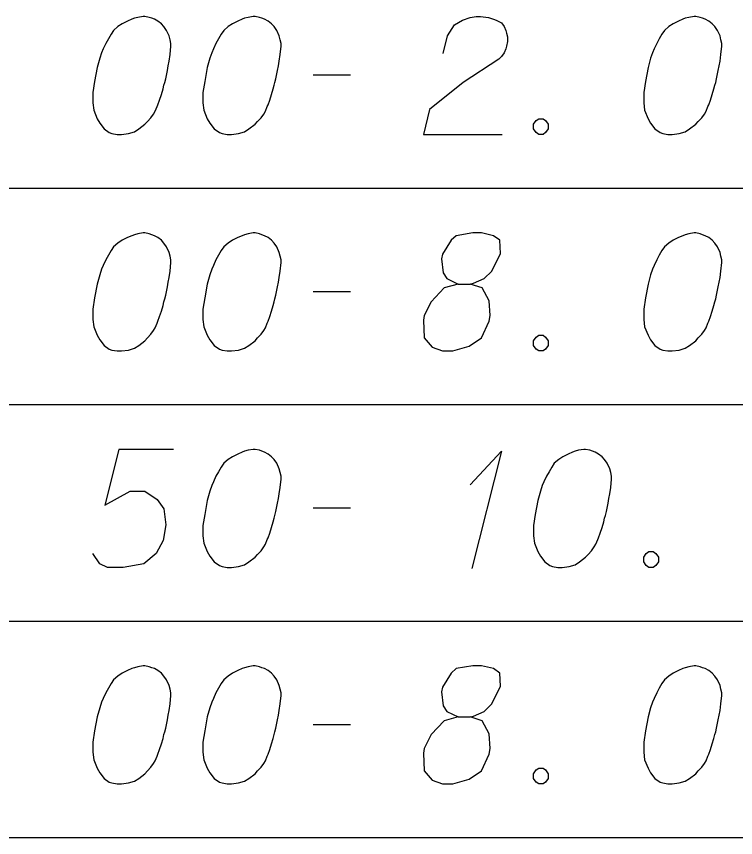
# Model space of a CAD drawing. Extents: x 2074207 to 2076812, y 516372 to 523312.
# Drawn here: x 2076396.8 to 2076426.04, y 520731.35 to 520764.73 of the extents above; entities that cross this region are included whole.
import ezdxf

# ---------------------------------------------------------------- set-up
doc = ezdxf.new("R2010")
doc.units = 0
for name, color, linetype in [('Prop DirtTable_ Soil Test Results - Outline (Major)', 7, 'Continuous'), ('Prop DirtTable_ Soil Test Results - Outline (Minor)', 7, 'Continuous'), ('Prop DirtTable_ Soil Test Results - Tx (Sample Data)', 7, 'Continuous')]:
    doc.layers.add(name, color=color, linetype=linetype)

msp = doc.modelspace()

# ---------------------------------------------------------------- linework, layer by layer
at = {"layer": 'Prop DirtTable_ Soil Test Results - Outline (Major)'}
msp.add_line((2076260.609, 520731.349), (2076811.903, 520731.349), dxfattribs=at)
at = {"layer": 'Prop DirtTable_ Soil Test Results - Outline (Minor)'}
for p, q in [((2076260.609, 520757.749), (2076811.903, 520757.749)), ((2076260.609, 520757.749), (2076811.903, 520757.749)), ((2076260.609, 520748.949), (2076811.903, 520748.949)), ((2076260.609, 520748.949), (2076811.903, 520748.949)), ((2076260.609, 520740.149), (2076811.903, 520740.149)), ((2076260.609, 520740.149), (2076811.903, 520740.149)), ((2076260.609, 520731.349), (2076811.903, 520731.349))]:
    msp.add_line(p, q, dxfattribs=at)
at = {"layer": 'Prop DirtTable_ Soil Test Results - Tx (Sample Data)'}
for points in [[(2076402.018, 520764.73), (2076401.948, 520764.73), (2076401.736, 520764.692), (2076401.595, 520764.654), (2076401.489, 520764.617), (2076401.313, 520764.541), (2076401.101, 520764.428), (2076400.925, 520764.314), (2076400.748, 520764.163), (2076400.643, 520764.012), (2076400.537, 520763.823), (2076400.431, 520763.634), (2076400.325, 520763.407), (2076400.255, 520763.256), (2076400.184, 520763.029), (2076400.078, 520762.651), (2076399.972, 520762.084), (2076399.902, 520761.631), (2076399.902, 520761.215), (2076399.937, 520760.913), (2076400.078, 520760.573), (2076400.184, 520760.384), (2076400.36, 520760.157), (2076400.572, 520760.006), (2076400.678, 520759.968), (2076400.889, 520759.93), (2076401.066, 520759.93), (2076401.348, 520759.968), (2076401.595, 520760.043), (2076401.771, 520760.157), (2076402.018, 520760.346), (2076402.124, 520760.459), (2076402.265, 520760.61), (2076402.371, 520760.762), (2076402.442, 520760.875), (2076402.512, 520761.064), (2076402.547, 520761.139), (2076402.618, 520761.328), (2076402.689, 520761.555), (2076402.759, 520761.782), (2076402.794, 520761.933), (2076402.83, 520762.047), (2076402.865, 520762.198), (2076402.935, 520762.538), (2076402.971, 520762.727), (2076403.006, 520762.916), (2076403.041, 520763.18), (2076403.077, 520763.521), (2076403.077, 520763.634), (2076403.041, 520763.785), (2076403.006, 520763.936), (2076402.9, 520764.163), (2076402.794, 520764.314), (2076402.689, 520764.428), (2076402.547, 520764.541), (2076402.406, 520764.617), (2076402.3, 520764.654), (2076402.195, 520764.692), (2076402.018, 520764.73)], [(2076406.498, 520764.73), (2076406.428, 520764.73), (2076406.216, 520764.692), (2076406.075, 520764.654), (2076405.969, 520764.617), (2076405.793, 520764.541), (2076405.581, 520764.428), (2076405.405, 520764.314), (2076405.228, 520764.163), (2076405.123, 520764.012), (2076405.017, 520763.823), (2076404.911, 520763.634), (2076404.805, 520763.407), (2076404.735, 520763.256), (2076404.664, 520763.029), (2076404.558, 520762.651), (2076404.452, 520762.084), (2076404.382, 520761.631), (2076404.382, 520761.215), (2076404.417, 520760.913), (2076404.558, 520760.573), (2076404.664, 520760.384), (2076404.84, 520760.157), (2076405.052, 520760.006), (2076405.158, 520759.968), (2076405.369, 520759.93), (2076405.546, 520759.93), (2076405.828, 520759.968), (2076406.075, 520760.043), (2076406.251, 520760.157), (2076406.498, 520760.346), (2076406.604, 520760.459), (2076406.745, 520760.61), (2076406.851, 520760.762), (2076406.922, 520760.875), (2076406.992, 520761.064), (2076407.027, 520761.139), (2076407.098, 520761.328), (2076407.169, 520761.555), (2076407.239, 520761.782), (2076407.274, 520761.933), (2076407.31, 520762.047), (2076407.345, 520762.198), (2076407.415, 520762.538), (2076407.451, 520762.727), (2076407.486, 520762.916), (2076407.521, 520763.18), (2076407.557, 520763.521), (2076407.557, 520763.634), (2076407.521, 520763.785), (2076407.486, 520763.936), (2076407.38, 520764.163), (2076407.274, 520764.314), (2076407.169, 520764.428), (2076407.027, 520764.541), (2076406.886, 520764.617), (2076406.78, 520764.654), (2076406.675, 520764.692), (2076406.498, 520764.73)], [(2076414.153, 520763.218), (2076414.329, 520763.936), (2076414.612, 520764.39), (2076414.929, 520764.579), (2076415.247, 520764.692), (2076415.494, 520764.73), (2076415.67, 520764.73), (2076415.987, 520764.692), (2076416.199, 520764.617), (2076416.305, 520764.579), (2076416.517, 520764.465), (2076416.622, 520764.314), (2076416.693, 520764.163), (2076416.728, 520764.05), (2076416.763, 520763.899), (2076416.763, 520763.71), (2076416.728, 520763.521), (2076416.693, 520763.407), (2076416.622, 520763.256), (2076416.517, 520763.105), (2076416.411, 520762.991), (2076414.964, 520762.047), (2076413.589, 520760.95), (2076413.342, 520759.93), (2076416.552, 520759.93)], [(2076424.418, 520764.73), (2076424.348, 520764.73), (2076424.136, 520764.692), (2076423.995, 520764.654), (2076423.889, 520764.617), (2076423.713, 520764.541), (2076423.501, 520764.428), (2076423.325, 520764.314), (2076423.148, 520764.163), (2076423.043, 520764.012), (2076422.937, 520763.823), (2076422.831, 520763.634), (2076422.725, 520763.407), (2076422.655, 520763.256), (2076422.584, 520763.029), (2076422.478, 520762.651), (2076422.372, 520762.084), (2076422.302, 520761.631), (2076422.302, 520761.215), (2076422.337, 520760.913), (2076422.478, 520760.573), (2076422.584, 520760.384), (2076422.76, 520760.157), (2076422.972, 520760.006), (2076423.078, 520759.968), (2076423.289, 520759.93), (2076423.466, 520759.93), (2076423.748, 520759.968), (2076423.995, 520760.043), (2076424.171, 520760.157), (2076424.418, 520760.346), (2076424.524, 520760.459), (2076424.665, 520760.61), (2076424.771, 520760.762), (2076424.842, 520760.875), (2076424.912, 520761.064), (2076424.947, 520761.139), (2076425.018, 520761.328), (2076425.089, 520761.555), (2076425.159, 520761.782), (2076425.194, 520761.933), (2076425.23, 520762.047), (2076425.265, 520762.198), (2076425.335, 520762.538), (2076425.371, 520762.727), (2076425.406, 520762.916), (2076425.441, 520763.18), (2076425.477, 520763.521), (2076425.477, 520763.634), (2076425.441, 520763.785), (2076425.406, 520763.936), (2076425.3, 520764.163), (2076425.194, 520764.314), (2076425.089, 520764.428), (2076424.947, 520764.541), (2076424.806, 520764.617), (2076424.7, 520764.654), (2076424.595, 520764.692), (2076424.418, 520764.73)], [(2076408.862, 520762.349), (2076410.379, 520762.349)], [(2076418.033, 520760.573), (2076418.21, 520760.573), (2076418.316, 520760.497), (2076418.421, 520760.346), (2076418.421, 520760.157), (2076418.316, 520760.006), (2076418.21, 520759.93), (2076418.033, 520759.93), (2076417.928, 520760.006), (2076417.822, 520760.157), (2076417.822, 520760.346), (2076417.928, 520760.497), (2076418.033, 520760.573)], [(2076402.018, 520755.93), (2076401.948, 520755.93), (2076401.736, 520755.892), (2076401.595, 520755.854), (2076401.489, 520755.817), (2076401.313, 520755.741), (2076401.101, 520755.628), (2076400.925, 520755.514), (2076400.748, 520755.363), (2076400.643, 520755.212), (2076400.537, 520755.023), (2076400.431, 520754.834), (2076400.325, 520754.607), (2076400.255, 520754.456), (2076400.184, 520754.229), (2076400.078, 520753.851), (2076399.972, 520753.284), (2076399.902, 520752.831), (2076399.902, 520752.415), (2076399.937, 520752.113), (2076400.078, 520751.773), (2076400.184, 520751.584), (2076400.36, 520751.357), (2076400.572, 520751.206), (2076400.678, 520751.168), (2076400.889, 520751.13), (2076401.066, 520751.13), (2076401.348, 520751.168), (2076401.595, 520751.243), (2076401.771, 520751.357), (2076402.018, 520751.546), (2076402.124, 520751.659), (2076402.265, 520751.81), (2076402.371, 520751.962), (2076402.442, 520752.075), (2076402.512, 520752.264), (2076402.547, 520752.339), (2076402.618, 520752.528), (2076402.689, 520752.755), (2076402.759, 520752.982), (2076402.794, 520753.133), (2076402.83, 520753.247), (2076402.865, 520753.398), (2076402.935, 520753.738), (2076402.971, 520753.927), (2076403.006, 520754.116), (2076403.041, 520754.38), (2076403.077, 520754.721), (2076403.077, 520754.834), (2076403.041, 520754.985), (2076403.006, 520755.136), (2076402.9, 520755.363), (2076402.794, 520755.514), (2076402.689, 520755.628), (2076402.547, 520755.741), (2076402.406, 520755.817), (2076402.3, 520755.854), (2076402.195, 520755.892), (2076402.018, 520755.93)], [(2076406.498, 520755.93), (2076406.428, 520755.93), (2076406.216, 520755.892), (2076406.075, 520755.854), (2076405.969, 520755.817), (2076405.793, 520755.741), (2076405.581, 520755.628), (2076405.405, 520755.514), (2076405.228, 520755.363), (2076405.123, 520755.212), (2076405.017, 520755.023), (2076404.911, 520754.834), (2076404.805, 520754.607), (2076404.735, 520754.456), (2076404.664, 520754.229), (2076404.558, 520753.851), (2076404.452, 520753.284), (2076404.382, 520752.831), (2076404.382, 520752.415), (2076404.417, 520752.113), (2076404.558, 520751.773), (2076404.664, 520751.584), (2076404.84, 520751.357), (2076405.052, 520751.206), (2076405.158, 520751.168), (2076405.369, 520751.13), (2076405.546, 520751.13), (2076405.828, 520751.168), (2076406.075, 520751.243), (2076406.251, 520751.357), (2076406.498, 520751.546), (2076406.604, 520751.659), (2076406.745, 520751.81), (2076406.851, 520751.962), (2076406.922, 520752.075), (2076406.992, 520752.264), (2076407.027, 520752.339), (2076407.098, 520752.528), (2076407.169, 520752.755), (2076407.239, 520752.982), (2076407.274, 520753.133), (2076407.31, 520753.247), (2076407.345, 520753.398), (2076407.415, 520753.738), (2076407.451, 520753.927), (2076407.486, 520754.116), (2076407.521, 520754.38), (2076407.557, 520754.721), (2076407.557, 520754.834), (2076407.521, 520754.985), (2076407.486, 520755.136), (2076407.38, 520755.363), (2076407.274, 520755.514), (2076407.169, 520755.628), (2076407.027, 520755.741), (2076406.886, 520755.817), (2076406.78, 520755.854), (2076406.675, 520755.892), (2076406.498, 520755.93)], [(2076414.753, 520753.851), (2076415.247, 520753.851), (2076415.388, 520753.889), (2076415.811, 520754.078), (2076416.129, 520754.38), (2076416.481, 520755.099), (2076416.446, 520755.628), (2076416.199, 520755.817), (2076415.705, 520755.93), (2076415.352, 520755.93), (2076414.682, 520755.817), (2076414.471, 520755.628), (2076414.118, 520755.061), (2076414.083, 520754.872), (2076414.153, 520754.305), (2076414.294, 520754.078), (2076414.753, 520753.851), (2076414.188, 520753.7), (2076413.659, 520753.133), (2076413.377, 520752.566), (2076413.342, 520752.377), (2076413.377, 520751.659), (2076413.695, 520751.281), (2076414.118, 520751.13), (2076414.541, 520751.13), (2076415.211, 520751.319), (2076415.705, 520751.659), (2076416.023, 520752.339), (2076416.058, 520752.566), (2076416.023, 520753.171), (2076415.74, 520753.7), (2076415.247, 520753.851)], [(2076424.418, 520755.93), (2076424.348, 520755.93), (2076424.136, 520755.892), (2076423.995, 520755.854), (2076423.889, 520755.817), (2076423.713, 520755.741), (2076423.501, 520755.628), (2076423.325, 520755.514), (2076423.148, 520755.363), (2076423.043, 520755.212), (2076422.937, 520755.023), (2076422.831, 520754.834), (2076422.725, 520754.607), (2076422.655, 520754.456), (2076422.584, 520754.229), (2076422.478, 520753.851), (2076422.372, 520753.284), (2076422.302, 520752.831), (2076422.302, 520752.415), (2076422.337, 520752.113), (2076422.478, 520751.773), (2076422.584, 520751.584), (2076422.76, 520751.357), (2076422.972, 520751.206), (2076423.078, 520751.168), (2076423.289, 520751.13), (2076423.466, 520751.13), (2076423.748, 520751.168), (2076423.995, 520751.243), (2076424.171, 520751.357), (2076424.418, 520751.546), (2076424.524, 520751.659), (2076424.665, 520751.81), (2076424.771, 520751.962), (2076424.842, 520752.075), (2076424.912, 520752.264), (2076424.947, 520752.339), (2076425.018, 520752.528), (2076425.089, 520752.755), (2076425.159, 520752.982), (2076425.194, 520753.133), (2076425.23, 520753.247), (2076425.265, 520753.398), (2076425.335, 520753.738), (2076425.371, 520753.927), (2076425.406, 520754.116), (2076425.441, 520754.38), (2076425.477, 520754.721), (2076425.477, 520754.834), (2076425.441, 520754.985), (2076425.406, 520755.136), (2076425.3, 520755.363), (2076425.194, 520755.514), (2076425.089, 520755.628), (2076424.947, 520755.741), (2076424.806, 520755.817), (2076424.7, 520755.854), (2076424.595, 520755.892), (2076424.418, 520755.93)], [(2076408.862, 520753.549), (2076410.379, 520753.549)], [(2076418.033, 520751.773), (2076418.21, 520751.773), (2076418.316, 520751.697), (2076418.421, 520751.546), (2076418.421, 520751.357), (2076418.316, 520751.206), (2076418.21, 520751.13), (2076418.033, 520751.13), (2076417.928, 520751.206), (2076417.822, 520751.357), (2076417.822, 520751.546), (2076417.928, 520751.697), (2076418.033, 520751.773)], [(2076403.182, 520747.13), (2076400.96, 520747.13), (2076400.396, 520744.862), (2076401.419, 520745.429), (2076402.018, 520745.429), (2076402.512, 520745.089), (2076402.794, 520744.711), (2076402.865, 520744.069), (2076402.759, 520743.426), (2076402.477, 520742.897), (2076401.983, 520742.481), (2076401.136, 520742.33), (2076400.501, 520742.33), (2076400.184, 520742.481), (2076399.902, 520742.897)], [(2076406.498, 520747.13), (2076406.428, 520747.13), (2076406.216, 520747.092), (2076406.075, 520747.054), (2076405.969, 520747.017), (2076405.793, 520746.941), (2076405.581, 520746.828), (2076405.405, 520746.714), (2076405.228, 520746.563), (2076405.123, 520746.412), (2076405.017, 520746.223), (2076404.911, 520746.034), (2076404.805, 520745.807), (2076404.735, 520745.656), (2076404.664, 520745.429), (2076404.558, 520745.051), (2076404.452, 520744.484), (2076404.382, 520744.031), (2076404.382, 520743.615), (2076404.417, 520743.313), (2076404.558, 520742.973), (2076404.664, 520742.784), (2076404.84, 520742.557), (2076405.052, 520742.406), (2076405.158, 520742.368), (2076405.369, 520742.33), (2076405.546, 520742.33), (2076405.828, 520742.368), (2076406.075, 520742.443), (2076406.251, 520742.557), (2076406.498, 520742.746), (2076406.604, 520742.859), (2076406.745, 520743.01), (2076406.851, 520743.162), (2076406.922, 520743.275), (2076406.992, 520743.464), (2076407.027, 520743.539), (2076407.098, 520743.728), (2076407.169, 520743.955), (2076407.239, 520744.182), (2076407.274, 520744.333), (2076407.31, 520744.447), (2076407.345, 520744.598), (2076407.415, 520744.938), (2076407.451, 520745.127), (2076407.486, 520745.316), (2076407.521, 520745.58), (2076407.557, 520745.921), (2076407.557, 520746.034), (2076407.521, 520746.185), (2076407.486, 520746.336), (2076407.38, 520746.563), (2076407.274, 520746.714), (2076407.169, 520746.828), (2076407.027, 520746.941), (2076406.886, 520747.017), (2076406.78, 520747.054), (2076406.675, 520747.092), (2076406.498, 520747.13)], [(2076415.247, 520745.694), (2076416.517, 520747.054), (2076415.317, 520742.292)], [(2076419.938, 520747.13), (2076419.868, 520747.13), (2076419.656, 520747.092), (2076419.515, 520747.054), (2076419.409, 520747.017), (2076419.233, 520746.941), (2076419.021, 520746.828), (2076418.845, 520746.714), (2076418.668, 520746.563), (2076418.563, 520746.412), (2076418.457, 520746.223), (2076418.351, 520746.034), (2076418.245, 520745.807), (2076418.175, 520745.656), (2076418.104, 520745.429), (2076417.998, 520745.051), (2076417.892, 520744.484), (2076417.822, 520744.031), (2076417.822, 520743.615), (2076417.857, 520743.313), (2076417.998, 520742.973), (2076418.104, 520742.784), (2076418.28, 520742.557), (2076418.492, 520742.406), (2076418.598, 520742.368), (2076418.809, 520742.33), (2076418.986, 520742.33), (2076419.268, 520742.368), (2076419.515, 520742.443), (2076419.691, 520742.557), (2076419.938, 520742.746), (2076420.044, 520742.859), (2076420.185, 520743.01), (2076420.291, 520743.162), (2076420.362, 520743.275), (2076420.432, 520743.464), (2076420.467, 520743.539), (2076420.538, 520743.728), (2076420.609, 520743.955), (2076420.679, 520744.182), (2076420.714, 520744.333), (2076420.75, 520744.447), (2076420.785, 520744.598), (2076420.855, 520744.938), (2076420.891, 520745.127), (2076420.926, 520745.316), (2076420.961, 520745.58), (2076420.997, 520745.921), (2076420.997, 520746.034), (2076420.961, 520746.185), (2076420.926, 520746.336), (2076420.82, 520746.563), (2076420.714, 520746.714), (2076420.609, 520746.828), (2076420.467, 520746.941), (2076420.326, 520747.017), (2076420.22, 520747.054), (2076420.115, 520747.092), (2076419.938, 520747.13)], [(2076408.862, 520744.749), (2076410.379, 520744.749)], [(2076422.513, 520742.973), (2076422.69, 520742.973), (2076422.796, 520742.897), (2076422.901, 520742.746), (2076422.901, 520742.557), (2076422.796, 520742.406), (2076422.69, 520742.33), (2076422.513, 520742.33), (2076422.408, 520742.406), (2076422.302, 520742.557), (2076422.302, 520742.746), (2076422.408, 520742.897), (2076422.513, 520742.973)], [(2076402.018, 520738.33), (2076401.948, 520738.33), (2076401.736, 520738.292), (2076401.595, 520738.254), (2076401.489, 520738.217), (2076401.313, 520738.141), (2076401.101, 520738.028), (2076400.925, 520737.914), (2076400.748, 520737.763), (2076400.643, 520737.612), (2076400.537, 520737.423), (2076400.431, 520737.234), (2076400.325, 520737.007), (2076400.255, 520736.856), (2076400.184, 520736.629), (2076400.078, 520736.251), (2076399.972, 520735.684), (2076399.902, 520735.231), (2076399.902, 520734.815), (2076399.937, 520734.513), (2076400.078, 520734.173), (2076400.184, 520733.984), (2076400.36, 520733.757), (2076400.572, 520733.606), (2076400.678, 520733.568), (2076400.889, 520733.53), (2076401.066, 520733.53), (2076401.348, 520733.568), (2076401.595, 520733.643), (2076401.771, 520733.757), (2076402.018, 520733.946), (2076402.124, 520734.059), (2076402.265, 520734.21), (2076402.371, 520734.362), (2076402.442, 520734.475), (2076402.512, 520734.664), (2076402.547, 520734.739), (2076402.618, 520734.928), (2076402.689, 520735.155), (2076402.759, 520735.382), (2076402.794, 520735.533), (2076402.83, 520735.647), (2076402.865, 520735.798), (2076402.935, 520736.138), (2076402.971, 520736.327), (2076403.006, 520736.516), (2076403.041, 520736.78), (2076403.077, 520737.121), (2076403.077, 520737.234), (2076403.041, 520737.385), (2076403.006, 520737.536), (2076402.9, 520737.763), (2076402.794, 520737.914), (2076402.689, 520738.028), (2076402.547, 520738.141), (2076402.406, 520738.217), (2076402.3, 520738.254), (2076402.195, 520738.292), (2076402.018, 520738.33)], [(2076406.498, 520738.33), (2076406.428, 520738.33), (2076406.216, 520738.292), (2076406.075, 520738.254), (2076405.969, 520738.217), (2076405.793, 520738.141), (2076405.581, 520738.028), (2076405.405, 520737.914), (2076405.228, 520737.763), (2076405.123, 520737.612), (2076405.017, 520737.423), (2076404.911, 520737.234), (2076404.805, 520737.007), (2076404.735, 520736.856), (2076404.664, 520736.629), (2076404.558, 520736.251), (2076404.452, 520735.684), (2076404.382, 520735.231), (2076404.382, 520734.815), (2076404.417, 520734.513), (2076404.558, 520734.173), (2076404.664, 520733.984), (2076404.84, 520733.757), (2076405.052, 520733.606), (2076405.158, 520733.568), (2076405.369, 520733.53), (2076405.546, 520733.53), (2076405.828, 520733.568), (2076406.075, 520733.643), (2076406.251, 520733.757), (2076406.498, 520733.946), (2076406.604, 520734.059), (2076406.745, 520734.21), (2076406.851, 520734.362), (2076406.922, 520734.475), (2076406.992, 520734.664), (2076407.027, 520734.739), (2076407.098, 520734.928), (2076407.169, 520735.155), (2076407.239, 520735.382), (2076407.274, 520735.533), (2076407.31, 520735.647), (2076407.345, 520735.798), (2076407.415, 520736.138), (2076407.451, 520736.327), (2076407.486, 520736.516), (2076407.521, 520736.78), (2076407.557, 520737.121), (2076407.557, 520737.234), (2076407.521, 520737.385), (2076407.486, 520737.536), (2076407.38, 520737.763), (2076407.274, 520737.914), (2076407.169, 520738.028), (2076407.027, 520738.141), (2076406.886, 520738.217), (2076406.78, 520738.254), (2076406.675, 520738.292), (2076406.498, 520738.33)], [(2076414.753, 520736.251), (2076415.247, 520736.251), (2076415.388, 520736.289), (2076415.811, 520736.478), (2076416.129, 520736.78), (2076416.481, 520737.499), (2076416.446, 520738.028), (2076416.199, 520738.217), (2076415.705, 520738.33), (2076415.352, 520738.33), (2076414.682, 520738.217), (2076414.471, 520738.028), (2076414.118, 520737.461), (2076414.083, 520737.272), (2076414.153, 520736.705), (2076414.294, 520736.478), (2076414.753, 520736.251), (2076414.188, 520736.1), (2076413.659, 520735.533), (2076413.377, 520734.966), (2076413.342, 520734.777), (2076413.377, 520734.059), (2076413.695, 520733.681), (2076414.118, 520733.53), (2076414.541, 520733.53), (2076415.211, 520733.719), (2076415.705, 520734.059), (2076416.023, 520734.739), (2076416.058, 520734.966), (2076416.023, 520735.571), (2076415.74, 520736.1), (2076415.247, 520736.251)], [(2076424.418, 520738.33), (2076424.348, 520738.33), (2076424.136, 520738.292), (2076423.995, 520738.254), (2076423.889, 520738.217), (2076423.713, 520738.141), (2076423.501, 520738.028), (2076423.325, 520737.914), (2076423.148, 520737.763), (2076423.043, 520737.612), (2076422.937, 520737.423), (2076422.831, 520737.234), (2076422.725, 520737.007), (2076422.655, 520736.856), (2076422.584, 520736.629), (2076422.478, 520736.251), (2076422.372, 520735.684), (2076422.302, 520735.231), (2076422.302, 520734.815), (2076422.337, 520734.513), (2076422.478, 520734.173), (2076422.584, 520733.984), (2076422.76, 520733.757), (2076422.972, 520733.606), (2076423.078, 520733.568), (2076423.289, 520733.53), (2076423.466, 520733.53), (2076423.748, 520733.568), (2076423.995, 520733.643), (2076424.171, 520733.757), (2076424.418, 520733.946), (2076424.524, 520734.059), (2076424.665, 520734.21), (2076424.771, 520734.362), (2076424.842, 520734.475), (2076424.912, 520734.664), (2076424.947, 520734.739), (2076425.018, 520734.928), (2076425.089, 520735.155), (2076425.159, 520735.382), (2076425.194, 520735.533), (2076425.23, 520735.647), (2076425.265, 520735.798), (2076425.335, 520736.138), (2076425.371, 520736.327), (2076425.406, 520736.516), (2076425.441, 520736.78), (2076425.477, 520737.121), (2076425.477, 520737.234), (2076425.441, 520737.385), (2076425.406, 520737.536), (2076425.3, 520737.763), (2076425.194, 520737.914), (2076425.089, 520738.028), (2076424.947, 520738.141), (2076424.806, 520738.217), (2076424.7, 520738.254), (2076424.595, 520738.292), (2076424.418, 520738.33)], [(2076408.862, 520735.949), (2076410.379, 520735.949)], [(2076418.033, 520734.173), (2076418.21, 520734.173), (2076418.316, 520734.097), (2076418.421, 520733.946), (2076418.421, 520733.757), (2076418.316, 520733.606), (2076418.21, 520733.53), (2076418.033, 520733.53), (2076417.928, 520733.606), (2076417.822, 520733.757), (2076417.822, 520733.946), (2076417.928, 520734.097), (2076418.033, 520734.173)]]:
    msp.add_lwpolyline(points, dxfattribs=at)

doc.saveas('drawing.dxf')
